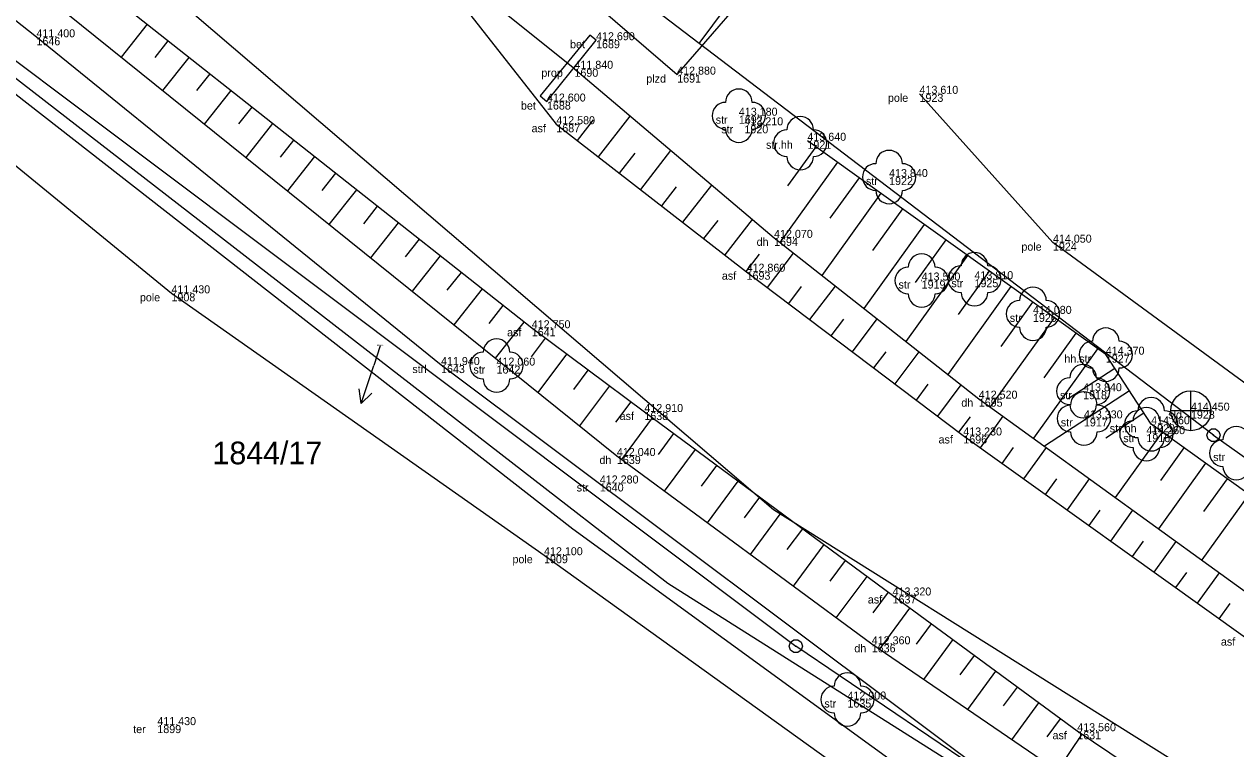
# Model space of a CAD drawing. Extents: x -747792 to -745414, y -1093712 to -1091463.
# Drawn here: x -746907.6 to -746862.2, y -1092325.51 to -1092298.34 of the extents above; entities that cross this region are included whole.
import ezdxf

# ---------------------------------------------------------------- set-up
doc = ezdxf.new("R2010")
doc.units = 0
for name, color, linetype in [('Doplňkové značky', 7, 'Continuous'), ('Doplňující texty', 7, 'Continuous'), ('Hladina', 7, 'Continuous'), ('Koleje_dopravní prvky', 7, 'Continuous'), ('Nezařazené objekty', 7, 'Continuous'), ('Nivelační značky_hrany', 7, 'Continuous'), ('Pracovní_bod JDTM STC_VC - výška', 7, 'Continuous'), ('Pracovní_bod PPBP', 7, 'Continuous'), ('Pracovní_bod ZPBP', 7, 'Continuous'), ('Rozhraní ploch', 7, 'Continuous'), ('Stromy_porost', 7, 'Continuous'), ('Výškopis', 7, 'Continuous'), ('Čísla popisná_parcelní', 7, 'Continuous')]:
    doc.layers.add(name, color=color, linetype=linetype)

msp = doc.modelspace()

# ---------------------------------------------------------------- linework, layer by layer
at = {"layer": 'Doplňkové značky'}
for points in [[(-746894.26, -1092310.4), (-746894.5, -1092311.14)], [(-746894.968, -1092312.565), (-746894.5, -1092311.14)], [(-746894.575, -1092312.168), (-746894.968, -1092312.565), (-746895.05, -1092312.012)]]:
    msp.add_lwpolyline(points, dxfattribs=at)
at = {"layer": 'Doplňující texty'}
for points in [[(-746862.965, -1092313.51), (-746862.84, -1092313.605), (-746862.79, -1092313.75), (-746862.84, -1092313.895), (-746862.965, -1092313.99), (-746863.115, -1092313.99), (-746863.24, -1092313.895), (-746863.29, -1092313.75), (-746863.24, -1092313.605), (-746863.115, -1092313.51)], [(-746878.615, -1092321.42), (-746878.49, -1092321.515), (-746878.44, -1092321.66), (-746878.49, -1092321.805), (-746878.615, -1092321.9), (-746878.765, -1092321.9), (-746878.89, -1092321.805), (-746878.94, -1092321.66), (-746878.89, -1092321.515), (-746878.765, -1092321.42)]]:
    msp.add_lwpolyline(points, close=True, dxfattribs=at)
for points in [[(-746863.065, -1092313.75), (-746863.015, -1092313.75)], [(-746878.715, -1092321.66), (-746878.665, -1092321.66)]]:
    msp.add_lwpolyline(points, dxfattribs=at)
at = {"layer": 'Hladina'}
for p, q in [((-746907.14, -1092298.83), (-746907.14, -1092298.83)), ((-746886.17, -1092298.94), (-746886.17, -1092298.94)), ((-746886.98, -1092300.01), (-746886.98, -1092300.01)), ((-746883.13, -1092300.23), (-746883.13, -1092300.23)), ((-746874.05, -1092300.95), (-746874.05, -1092300.95)), ((-746888.01, -1092301.24), (-746888.01, -1092301.24)), ((-746880.82, -1092301.77), (-746880.82, -1092301.77)), ((-746887.66, -1092302.09), (-746887.66, -1092302.09)), ((-746880.61, -1092302.13), (-746880.61, -1092302.13)), ((-746878.25, -1092302.71), (-746878.25, -1092302.71)), ((-746875.19, -1092304.07), (-746875.19, -1092304.07)), ((-746879.5, -1092306.35), (-746879.5, -1092306.35)), ((-746869.05, -1092306.53), (-746869.05, -1092306.53)), ((-746880.53, -1092307.62), (-746880.53, -1092307.62)), ((-746871.99, -1092307.9), (-746871.99, -1092307.9)), ((-746873.97, -1092307.95), (-746873.97, -1092307.95)), ((-746902.08, -1092308.43), (-746902.08, -1092308.43)), ((-746869.8, -1092309.2), (-746869.8, -1092309.2)), ((-746888.58, -1092309.74), (-746888.58, -1092309.74)), ((-746891.98, -1092311.12), (-746891.98, -1092311.12)), ((-746867.07, -1092310.73), (-746867.07, -1092310.73)), ((-746889.9, -1092311.14), (-746889.9, -1092311.14)), ((-746871.83, -1092312.38), (-746871.83, -1092312.38)), ((-746867.92, -1092312.1), (-746867.92, -1092312.1)), ((-746884.36, -1092312.88), (-746884.36, -1092312.88)), ((-746863.88, -1092312.83), (-746863.88, -1092312.83)), ((-746867.89, -1092313.12), (-746867.89, -1092313.12)), ((-746865.37, -1092313.34), (-746865.37, -1092313.34)), ((-746872.41, -1092313.76), (-746872.41, -1092313.76)), ((-746865.55, -1092313.71), (-746865.55, -1092313.71)), ((-746885.39, -1092314.53), (-746885.39, -1092314.53)), ((-746886.03, -1092315.56), (-746886.03, -1092315.56)), ((-746888.12, -1092318.25), (-746888.12, -1092318.25)), ((-746875.06, -1092319.76), (-746875.06, -1092319.76)), ((-746875.84, -1092321.59), (-746875.84, -1092321.59)), ((-746876.75, -1092323.66), (-746876.75, -1092323.66)), ((-746902.61, -1092324.62), (-746902.61, -1092324.62)), ((-746868.14, -1092324.85), (-746868.14, -1092324.85))]:
    msp.add_line(p, q, dxfattribs=at)
at = {"layer": 'Nezařazené objekty'}
msp.add_lwpolyline([(-746894.03, -1092290.82), (-746883.13, -1092300.23), (-746879.57, -1092296.11)], dxfattribs=at)
at = {"layer": 'Nivelační značky_hrany'}
for points in [[(-746816.378, -1092359.346), (-746817.1, -1092358.85), (-746833.74, -1092347.85), (-746852.12, -1092335.65), (-746868.14, -1092324.85), (-746875.06, -1092319.76), (-746884.36, -1092312.88), (-746888.58, -1092309.74), (-746904.34, -1092297.28), (-746918.62, -1092285.83), (-746930.682, -1092276.083)], [(-746901.53, -1092284.52), (-746896.17, -1092291.24), (-746887.66, -1092302.09)], [(-746888.01, -1092301.24), (-746886.17, -1092298.94), (-746886.401, -1092298.749), (-746888.269, -1092301.019), (-746888.01, -1092301.24)], [(-746887.66, -1092302.09), (-746880.53, -1092307.62), (-746872.41, -1092313.76), (-746861.83, -1092321.34), (-746850.87, -1092329.15), (-746834.21, -1092340.08), (-746822.74, -1092347.51), (-746812.918, -1092354.047)]]:
    msp.add_lwpolyline(points, dxfattribs=at)
at = {"layer": 'Pracovní_bod JDTM STC_VC - výška'}
for points in [[(-746834.95, -1092351.54), (-746854.21, -1092338.56), (-746870.4, -1092327.3), (-746891.98, -1092311.12), (-746907.14, -1092298.83), (-746919.89, -1092288.73), (-746931.03, -1092280.56), (-746932.04, -1092282.61), (-746911.44, -1092298.22), (-746887.04, -1092317.26), (-746858.96, -1092337.68), (-746835.77, -1092353.23), (-746834.95, -1092351.54)], [(-746938.71, -1092286.05), (-746933.44, -1092286.22), (-746925.65, -1092289.67), (-746915.11, -1092297.76), (-746902.08, -1092308.43), (-746888.12, -1092318.25), (-746871.41, -1092330.26), (-746860.11, -1092339.08), (-746848.88, -1092347.29), (-746835.4, -1092355.44), (-746822.64, -1092362.8), (-746811.22, -1092369.37), (-746805.16, -1092373.94), (-746803.6, -1092378.83), (-746805.87, -1092387.71)], [(-746838.2, -1092329.38), (-746851.64, -1092319.28), (-746869.05, -1092306.53), (-746874.05, -1092300.95)]]:
    msp.add_lwpolyline(points, dxfattribs=at)
for centre in [(-746880.82, -1092301.77), (-746878.52, -1092302.8), (-746875.19, -1092304.07), (-746871.99, -1092307.9), (-746873.97, -1092307.95), (-746869.8, -1092309.2), (-746867.07, -1092310.73), (-746889.9, -1092311.14), (-746867.92, -1092312.1), (-746867.89, -1092313.12), (-746865.37, -1092313.34), (-746865.55, -1092313.71), (-746876.75, -1092323.66)]:
    msp.add_circle(centre, 0.0005, dxfattribs=at)
for centre, start, end in [((-746880.82, -1092301.27), 0, 180), ((-746881.32, -1092301.77), 90, 270), ((-746880.32, -1092301.77), 270, 90), ((-746878.52, -1092302.3), 0, 180), ((-746880.82, -1092302.27), 180, 360), ((-746879.02, -1092302.8), 90, 270), ((-746878.02, -1092302.8), 270, 90), ((-746878.52, -1092303.3), 180, 360), ((-746875.19, -1092303.57), 0, 180), ((-746875.69, -1092304.07), 90, 270), ((-746874.69, -1092304.07), 270, 90), ((-746875.19, -1092304.57), 180, 360), ((-746873.97, -1092307.45), 0, 180), ((-746871.99, -1092307.4), 0, 180), ((-746874.47, -1092307.95), 90, 270), ((-746873.47, -1092307.95), 270, 90), ((-746872.49, -1092307.9), 90, 270), ((-746871.49, -1092307.9), 270, 90), ((-746871.99, -1092308.4), 180, 360), ((-746869.8, -1092308.7), 0, 180), ((-746873.97, -1092308.45), 180, 360), ((-746870.3, -1092309.2), 90, 270), ((-746869.3, -1092309.2), 270, 90), ((-746869.8, -1092309.7), 180, 360), ((-746867.07, -1092310.23), 0, 180), ((-746889.9, -1092310.64), 0, 180), ((-746890.4, -1092311.14), 90, 270), ((-746889.4, -1092311.14), 270, 90), ((-746867.57, -1092310.73), 90, 270), ((-746866.57, -1092310.73), 270, 90), ((-746867.92, -1092311.6), 0, 180), ((-746867.07, -1092311.23), 180, 360), ((-746889.9, -1092311.64), 180, 360), ((-746868.42, -1092312.1), 90, 270), ((-746867.42, -1092312.1), 270, 90), ((-746867.89, -1092312.62), 0, 180), ((-746865.37, -1092312.84), 0, 180), ((-746868.39, -1092313.12), 90, 270), ((-746867.92, -1092312.6), 180, 360), ((-746867.39, -1092313.12), 270, 90), ((-746865.87, -1092313.34), 90, 270), ((-746865.55, -1092313.21), 0, 180), ((-746864.87, -1092313.34), 270, 90), ((-746866.05, -1092313.71), 90, 270), ((-746865.05, -1092313.71), 270, 90), ((-746867.89, -1092313.62), 180, 360), ((-746865.37, -1092313.84), 180, 360), ((-746862.18, -1092313.92), 0, 180), ((-746865.55, -1092314.21), 180, 360), ((-746862.68, -1092314.42), 90, 270), ((-746862.18, -1092314.92), 180, 360), ((-746876.75, -1092323.16), 0, 180), ((-746877.25, -1092323.66), 90, 270), ((-746876.25, -1092323.66), 270, 90), ((-746876.75, -1092324.16), 180, 360)]:
    msp.add_arc(centre, 0.5, start, end, dxfattribs=at)
at = {"layer": 'Pracovní_bod PPBP'}
for points in [[(-746817.21, -1092361.03), (-746835.12, -1092349.56), (-746853.28, -1092337.31), (-746869.22, -1092326.11), (-746875.84, -1092321.59), (-746885.39, -1092314.53), (-746906.03, -1092297.92), (-746919.3, -1092287.66), (-746931.74, -1092277.72)], [(-746902.996, -1092298.343), (-746903.971, -1092299.577)], [(-746902.211, -1092298.963), (-746902.702, -1092299.583)], [(-746901.427, -1092299.583), (-746902.413, -1092300.831)], [(-746900.642, -1092300.204), (-746901.138, -1092300.831)], [(-746886.98, -1092300.01), (-746879.5, -1092306.35), (-746871.83, -1092312.38), (-746860.78, -1092320.38), (-746850.53, -1092327.24), (-746833.2, -1092338.57), (-746822.17, -1092345.53), (-746811.56, -1092352.38)], [(-746899.858, -1092300.824), (-746900.855, -1092302.085)], [(-746899.073, -1092301.444), (-746899.574, -1092302.078)], [(-746886.87, -1092302.703), (-746886.262, -1092301.919)], [(-746886.08, -1092303.316), (-746884.89, -1092301.782)], [(-746898.289, -1092302.064), (-746899.297, -1092303.339)], [(-746897.504, -1092302.684), (-746898.011, -1092303.325)], [(-746877.941, -1092302.932), (-746878.998, -1092304.405)], [(-746810.99, -1092351.49), (-746819.19, -1092344.86), (-746827.07, -1092338.73), (-746839.09, -1092330.7), (-746851.03, -1092322.46), (-746859.35, -1092317.66), (-746865.37, -1092313.34), (-746867.07, -1092310.73), (-746878.25, -1092302.71)], [(-746896.72, -1092303.304), (-746897.738, -1092304.593)], [(-746885.289, -1092303.929), (-746884.708, -1092303.179)], [(-746884.499, -1092304.541), (-746883.363, -1092303.076)], [(-746877.129, -1092303.515), (-746879.284, -1092306.52)], [(-746895.936, -1092303.925), (-746896.447, -1092304.572)], [(-746876.316, -1092304.097), (-746877.407, -1092305.618)], [(-746895.151, -1092304.545), (-746896.18, -1092305.847)], [(-746883.709, -1092305.154), (-746883.154, -1092304.439)], [(-746882.919, -1092305.767), (-746881.836, -1092304.37)], [(-746875.503, -1092304.68), (-746877.71, -1092307.757)], [(-746894.367, -1092305.165), (-746894.884, -1092305.819)], [(-746881.339, -1092306.993), (-746880.308, -1092305.665)], [(-746874.691, -1092305.263), (-746875.807, -1092306.819)], [(-746893.582, -1092305.785), (-746894.622, -1092307.101)], [(-746882.129, -1092306.38), (-746881.6, -1092305.699)], [(-746873.878, -1092305.846), (-746876.137, -1092308.994)], [(-746892.798, -1092306.405), (-746893.32, -1092307.066)], [(-746873.066, -1092306.429), (-746874.208, -1092308.021)], [(-746892.013, -1092307.026), (-746893.064, -1092308.354)], [(-746880.548, -1092307.606), (-746880.047, -1092306.959)], [(-746879.751, -1092308.209), (-746878.776, -1092306.919)], [(-746872.253, -1092307.012), (-746874.563, -1092310.232)], [(-746891.229, -1092307.646), (-746891.757, -1092308.314)], [(-746871.441, -1092307.595), (-746872.608, -1092309.222)], [(-746890.444, -1092308.266), (-746891.506, -1092309.608)], [(-746878.953, -1092308.812), (-746878.471, -1092308.175)], [(-746878.156, -1092309.415), (-746877.203, -1092308.156)], [(-746870.628, -1092308.178), (-746872.989, -1092311.469)], [(-746869.816, -1092308.76), (-746871.009, -1092310.424)], [(-746889.66, -1092308.886), (-746890.193, -1092309.561)], [(-746888.875, -1092309.506), (-746889.948, -1092310.862)], [(-746877.358, -1092310.019), (-746876.887, -1092309.396)], [(-746876.56, -1092310.622), (-746875.631, -1092309.392)], [(-746869.003, -1092309.343), (-746871.403, -1092312.689)], [(-746888.08, -1092310.112), (-746888.604, -1092310.817)], [(-746868.19, -1092309.926), (-746869.392, -1092311.601)], [(-746875.763, -1092311.225), (-746875.303, -1092310.618)], [(-746874.965, -1092311.828), (-746874.058, -1092310.628)], [(-746867.378, -1092310.509), (-746869.783, -1092313.862)], [(-746887.278, -1092310.709), (-746888.349, -1092312.149)], [(-746886.475, -1092311.306), (-746887.022, -1092312.041)], [(-746866.731, -1092311.25), (-746868.484, -1092312.392)], [(-746885.673, -1092311.903), (-746886.79, -1092313.404)], [(-746874.167, -1092312.431), (-746873.72, -1092311.839)], [(-746873.37, -1092313.034), (-746872.485, -1092311.865)], [(-746866.185, -1092312.088), (-746869.369, -1092314.162)], [(-746884.871, -1092312.5), (-746885.44, -1092313.265)], [(-746865.639, -1092312.926), (-746867.07, -1092313.858)], [(-746884.068, -1092313.096), (-746885.221, -1092314.655)], [(-746872.572, -1092313.637), (-746872.134, -1092313.058)], [(-746871.762, -1092314.224), (-746870.916, -1092313.042)], [(-746883.264, -1092313.691), (-746883.84, -1092314.47)], [(-746864.959, -1092313.635), (-746866.715, -1092316.083)], [(-746882.46, -1092314.286), (-746883.613, -1092315.844)], [(-746870.949, -1092314.806), (-746870.527, -1092314.217)], [(-746870.137, -1092315.389), (-746869.295, -1092314.215)], [(-746864.146, -1092314.218), (-746865.026, -1092315.444)], [(-746881.656, -1092314.88), (-746882.232, -1092315.659)], [(-746863.334, -1092314.801), (-746865.095, -1092317.256)], [(-746880.852, -1092315.475), (-746882.005, -1092317.033)], [(-746869.324, -1092315.971), (-746868.905, -1092315.386)], [(-746868.511, -1092316.554), (-746867.675, -1092315.388)], [(-746862.521, -1092315.384), (-746863.403, -1092316.613)], [(-746880.048, -1092316.07), (-746880.624, -1092316.848)], [(-746861.709, -1092315.967), (-746863.475, -1092318.429)], [(-746867.698, -1092317.136), (-746867.282, -1092316.555)], [(-746866.885, -1092317.718), (-746866.055, -1092316.561)], [(-746879.244, -1092316.664), (-746880.396, -1092318.222)], [(-746878.44, -1092317.259), (-746879.016, -1092318.038)], [(-746877.637, -1092317.854), (-746878.788, -1092319.411)], [(-746866.072, -1092318.301), (-746865.659, -1092317.724)], [(-746865.259, -1092318.883), (-746864.435, -1092317.734)], [(-746876.833, -1092318.449), (-746877.408, -1092319.227)], [(-746876.029, -1092319.043), (-746877.18, -1092320.599)], [(-746864.446, -1092319.466), (-746864.036, -1092318.893)], [(-746863.633, -1092320.048), (-746862.815, -1092318.906)], [(-746875.225, -1092319.638), (-746875.8, -1092320.416)], [(-746862.82, -1092320.63), (-746862.413, -1092320.062)], [(-746874.42, -1092320.231), (-746875.56, -1092321.781)], [(-746873.614, -1092320.824), (-746874.174, -1092321.585)], [(-746872.808, -1092321.416), (-746873.907, -1092322.91)], [(-746872.003, -1092322.009), (-746872.542, -1092322.741)], [(-746871.197, -1092322.601), (-746872.254, -1092324.038)], [(-746870.392, -1092323.194), (-746870.91, -1092323.898)], [(-746869.586, -1092323.786), (-746870.602, -1092325.167)], [(-746868.781, -1092324.379), (-746869.278, -1092325.055)], [(-746867.97, -1092324.964), (-746868.896, -1092326.338)]]:
    msp.add_lwpolyline(points, dxfattribs=at)
at = {"layer": 'Pracovní_bod ZPBP'}
msp.add_lwpolyline([(-746886.98, -1092300.01), (-746924.32, -1092270.13)], dxfattribs=at)
at = {"layer": 'Stromy_porost'}
for points in [[(-746946.7, -1092259.07), (-746879.52, -1092316.53)], [(-746882.31, -1092299.06), (-746860.28, -1092269.48)], [(-746935.22, -1092279.2), (-746878.69, -1092321.66)], [(-746935.22, -1092279.2), (-746883.48, -1092319.3)], [(-746882.31, -1092299.06), (-746893.89, -1092290.23)], [(-746863.04, -1092313.75), (-746882.31, -1092299.06)], [(-746863.04, -1092313.75), (-746801.85, -1092357.16)], [(-746879.52, -1092316.53), (-746809.3, -1092360.63)], [(-746883.48, -1092319.3), (-746863.74, -1092331.79)], [(-746863.74, -1092331.79), (-746878.69, -1092321.66)]]:
    msp.add_lwpolyline(points, dxfattribs=at)
at = {"layer": 'Čísla popisná_parcelní'}
for p, q in [((-746863.881, -1092313.578), (-746863.88, -1092312.083)), ((-746863.128, -1092312.836), (-746864.628, -1092312.831))]:
    msp.add_line(p, q, dxfattribs=at)
msp.add_circle((-746863.88, -1092312.83), 0.75, dxfattribs=at)

# ---------------------------------------------------------------- texts
at = {"layer": 'Doplňkové značky'}
msp.add_text('1844/17', height=0.85, dxfattribs=at).set_placement((-746900.542, -1092314.84))
at = {"layer": 'Koleje_dopravní prvky'}
msp.add_text('1844/17', height=0.05, dxfattribs=at).set_placement((-746894.381, -1092310.4))
at = {"layer": 'Rozhraní ploch'}
for s, p in [('1646', (-746907.14, -1092299.13)), (' bet', (-746887.256, -1092299.24)), ('1689', (-746886.17, -1092299.24)), (' prop', (-746888.331, -1092300.31)), ('1690', (-746886.98, -1092300.31)), (' plzd', (-746884.398, -1092300.53)), ('1691', (-746883.13, -1092300.53)), (' pole', (-746875.344, -1092301.25)), ('1923', (-746874.05, -1092301.25)), (' bet', (-746889.096, -1092301.54)), ('1688', (-746888.01, -1092301.54)), (' str', (-746881.798, -1092302.07)), ('1692', (-746880.82, -1092302.07)), (' asf', (-746888.697, -1092302.39)), ('1687', (-746887.66, -1092302.39)), (' str', (-746881.588, -1092302.43)), ('1920', (-746880.61, -1092302.43)), (' str.hh', (-746879.913, -1092303.01)), ('1921', (-746878.25, -1092303.01)), (' str', (-746876.168, -1092304.37)), ('1922', (-746875.19, -1092304.37)), (' dh', (-746880.265, -1092306.65)), ('1694', (-746879.5, -1092306.65)), (' pole', (-746870.344, -1092306.83)), ('1924', (-746869.05, -1092306.83)), (' asf', (-746881.567, -1092307.92)), ('1693', (-746880.53, -1092307.92)), ('1919', (-746873.97, -1092308.25)), (' str', (-746872.968, -1092308.2)), ('1925', (-746871.99, -1092308.2)), (' str', (-746874.948, -1092308.25)), (' pole', (-746903.374, -1092308.73)), ('1908', (-746902.08, -1092308.73)), (' str', (-746870.778, -1092309.5)), ('1926', (-746869.8, -1092309.5)), (' asf', (-746889.617, -1092310.04)), ('1641', (-746888.58, -1092310.04)), (' strl', (-746893.166, -1092311.42)), ('1643', (-746891.98, -1092311.42)), (' hh.str', (-746868.733, -1092311.03)), ('1927', (-746867.07, -1092311.03)), (' str', (-746890.878, -1092311.44)), ('1642', (-746889.9, -1092311.44)), (' dh', (-746872.595, -1092312.68)), ('1695', (-746871.83, -1092312.68)), (' str', (-746868.898, -1092312.4)), ('1918', (-746867.92, -1092312.4)), (' asf', (-746885.397, -1092313.18)), ('1638', (-746884.36, -1092313.18)), (' sld', (-746864.841, -1092313.13)), ('1928', (-746863.88, -1092313.13)), (' str', (-746868.868, -1092313.42)), ('1917', (-746867.89, -1092313.42)), (' str.hh', (-746867.033, -1092313.64)), ('1929', (-746865.37, -1092313.64)), (' asf', (-746873.447, -1092314.06)), ('1696', (-746872.41, -1092314.06)), (' str', (-746866.528, -1092314.01)), ('1916', (-746865.55, -1092314.01)), (' dh', (-746886.155, -1092314.83)), ('1639', (-746885.39, -1092314.83)), (' str', (-746863.158, -1092314.72)), (' str', (-746887.008, -1092315.86)), ('1640', (-746886.03, -1092315.86)), (' pole', (-746889.414, -1092318.55)), ('1909', (-746888.12, -1092318.55)), (' asf', (-746876.097, -1092320.06)), ('1637', (-746875.06, -1092320.06)), (' asf', (-746862.867, -1092321.64)), (' dh', (-746876.605, -1092321.89)), ('1636', (-746875.84, -1092321.89)), (' str', (-746877.728, -1092323.96)), ('1635', (-746876.75, -1092323.96)), (' ter', (-746903.626, -1092324.92)), ('1899', (-746902.61, -1092324.92)), (' asf', (-746869.177, -1092325.15)), ('1631', (-746868.14, -1092325.15))]:
    msp.add_text(s, height=0.3, dxfattribs=at).set_placement(p)
at = {"layer": 'Výškopis'}
for s, p in [('411,400', (-746907.14, -1092298.83)), ('412,690', (-746886.17, -1092298.94)), ('411,840', (-746886.98, -1092300.01)), ('412,880', (-746883.13, -1092300.23)), ('413,610', (-746874.05, -1092300.95)), ('412,600', (-746888.01, -1092301.24)), ('413,180', (-746880.82, -1092301.77)), ('412,580', (-746887.66, -1092302.09)), ('413,210', (-746880.61, -1092302.13)), ('413,640', (-746878.25, -1092302.71)), ('413,840', (-746875.19, -1092304.07)), ('412,070', (-746879.5, -1092306.35)), ('414,050', (-746869.05, -1092306.53)), ('412,860', (-746880.53, -1092307.62)), ('413,500', (-746873.97, -1092307.95)), ('413,810', (-746871.99, -1092307.9)), ('411,430', (-746902.08, -1092308.43)), ('414,080', (-746869.8, -1092309.2)), ('412,750', (-746888.58, -1092309.74)), ('414,370', (-746867.07, -1092310.73)), ('411,940', (-746891.98, -1092311.12)), ('412,060', (-746889.9, -1092311.14)), ('413,840', (-746867.92, -1092312.1)), ('412,520', (-746871.83, -1092312.38)), ('412,910', (-746884.36, -1092312.88)), ('413,330', (-746867.89, -1092313.12)), ('414,450', (-746863.88, -1092312.83)), ('414,460', (-746865.37, -1092313.34)), ('413,230', (-746872.41, -1092313.76)), ('414,260', (-746865.55, -1092313.71)), ('412,040', (-746885.39, -1092314.53)), ('412,280', (-746886.03, -1092315.56)), ('412,100', (-746888.12, -1092318.25)), ('413,320', (-746875.06, -1092319.76)), ('412,360', (-746875.84, -1092321.59)), ('412,900', (-746876.75, -1092323.66)), ('411,430', (-746902.61, -1092324.62)), ('413,560', (-746868.14, -1092324.85))]:
    msp.add_text(s, height=0.3, dxfattribs=at).set_placement(p)

doc.saveas('drawing.dxf')
